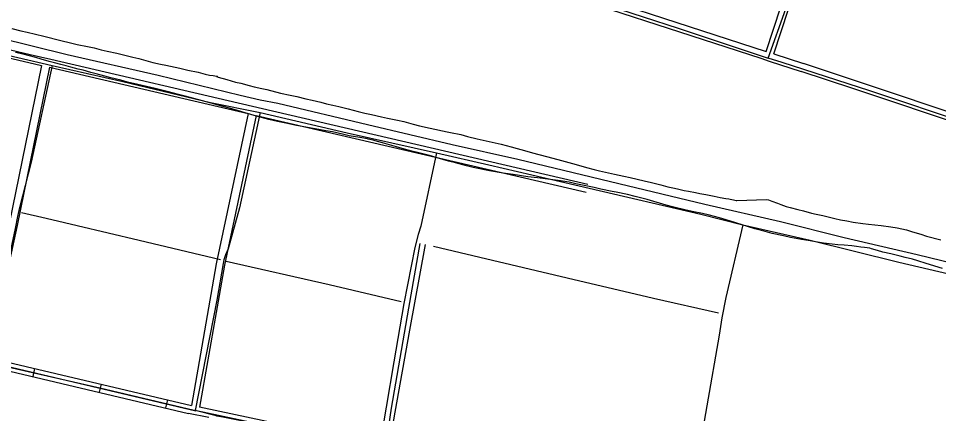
# Model space of a CAD drawing. Extents: x 3361039 to 3398939, y 576572 to 602007.
# Drawn here: x 3370968 to 3374341, y 592618 to 594068 of the extents above; entities that cross this region are included whole.
import ezdxf

# ---------------------------------------------------------------- set-up
doc = ezdxf.new("R2010")
doc.units = 0
for name, color, linetype in [('V-DTCH-CNTR', 7, 'Continuous'), ('V-ROAD-CNTR', 7, 'Continuous'), ('V-SITE-VEGE', 7, 'Continuous'), ('V-TOPO-SHOR', 7, 'Continuous')]:
    doc.layers.add(name, color=color, linetype=linetype)

msp = doc.modelspace()

# ---------------------------------------------------------------- linework, layer by layer
at = {"layer": 'V-DTCH-CNTR'}
for points in [[(3374615.8, 593616.7), (3374454.1, 593679.6), (3374088.4, 593801.5), (3373767.5, 593905.4), (3373715.8, 593921.4), (3373780.2, 594102.1), (3373800.9, 594162.6), (3373868.1, 594365.9), (3373945.6, 594580.7), (3373952.7, 594599.6)], [(3371880.3, 594522.5), (3372265.7, 594395.7), (3372726, 594246.7), (3372798.5, 594220.5), (3372830.9, 594208.8), (3372848.3, 594202.5), (3373129.1, 594115.1), (3373386.7, 594032), (3373715.8, 593921.4)], [(3370351, 594065.4), (3370653.7, 593996.3), (3370965.2, 593923.7), (3371091.7, 593895.1), (3371014.1, 593540), (3370971.6, 593373.4), (3370964, 593341.5), (3370955.6, 593297.2), (3370905.2, 593056.4), (3370853.1, 592805.9)], [(3371091.7, 593895.1), (3371350.1, 593835.8), (3371671.8, 593759.1), (3371853.5, 593722), (3371778, 593373), (3371736.3, 593222.7), (3371727.3, 593200.3), (3371721.1, 593182), (3371719, 593168.4), (3371695, 593033.6), (3371615.2, 592629)], [(3371853.5, 593722), (3372173.1, 593647.3), (3372500.3, 593574), (3372442.3, 593305.3), (3372432.6, 593275.4), (3372420.7, 593227.8), (3372380.1, 593022.3), (3372343.5, 592807.3), (3372287.9, 592475.5)], [(3372500.3, 593574), (3372692.1, 593530), (3373060.1, 593444.9), (3373468.8, 593350), (3373623.2, 593310.3), (3373561.1, 593044.4), (3373546.4, 592969.5), (3373535.8, 592906.3), (3373491.5, 592647), (3373424.6, 592259.9), (3373419.7, 592240.2), (3373403.5, 592210.3)], [(3373623.2, 593310.3), (3373869.4, 593254.5), (3374194.5, 593173.6), (3374561.8, 593087.8), (3374967.8, 592994.3), (3374895.7, 592753), (3374817.2, 592489.2), (3374715.9, 592152.6), (3374653.6, 591960.2)], [(3372322.5, 592468.1), (3372348.5, 592623.2), (3372402.6, 592924.6), (3372459.5, 593238.3)], [(3371611.7, 592629.9), (3371266.9, 592710.8), (3371019.3, 592768), (3370853.1, 592805.9)], [(3372225.9, 592490.9), (3371966.1, 592555), (3371717.5, 592604.6), (3371695.3, 592609), (3371693.1, 592609.5), (3371615.2, 592629), (3371611.7, 592629.9)]]:
    msp.add_lwpolyline(points, dxfattribs=at)
at = {"layer": 'V-ROAD-CNTR'}
for p, q in [((3371027.4, 592783.3), (3371020.5, 592754.1)), ((3371270.7, 592725.8), (3371263.8, 592696.6)), ((3371514, 592668.2), (3371507.1, 592639.1))]:
    msp.add_line(p, q, dxfattribs=at)
for points in [[(3373708.6, 593946.4), (3373922, 594599.2)], [(3373737.1, 593937.1), (3373950.5, 594589.8)], [(3372813.3, 594238.1), (3373708.6, 593946.4)], [(3372798.5, 594211.4), (3373688.6, 593921.4)], [(3365132.6, 594145), (3365748.6, 594000.7), (3367002.3, 593708.1), (3368650.3, 593330.2), (3371618.8, 592628)], [(3370345.6, 594090.5), (3370731.6, 594000.8), (3371011.5, 593935.6)], [(3370343, 594060.4), (3370724.8, 593971.6), (3371052.3, 593895.3)], [(3371011.5, 593935.6), (3371086.4, 593918.2)], [(3371086.4, 593918.2), (3371862.8, 593737.2)], [(3373688.6, 593921.4), (3373720.1, 593911.1)], [(3373737.1, 593937.1), (3373846, 593901.6)], [(3371052.3, 593895.3), (3370933.6, 593313.7), (3370835.3, 592866.5), (3370835, 592828.8)], [(3371081.5, 593888.5), (3370963, 593307.4), (3370865.3, 592863.2), (3370865, 592821.8)], [(3371081.5, 593888.5), (3371810.2, 593718.7)], [(3373720.1, 593911.1), (3373836.7, 593873.1)], [(3374573.9, 593653.9), (3374471.2, 593692.6), (3374036, 593838.5), (3373846, 593901.6)], [(3374559.6, 593627.3), (3374461.2, 593664.3), (3374026.7, 593809.9), (3373836.7, 593873.1)], [(3371810.2, 593718.7), (3371693.2, 593167.9), (3371602.5, 592647.3)], [(3371862.8, 593737.2), (3373055.4, 593459.3)], [(3371839.4, 593711.9), (3371722.7, 593162.2), (3371631.9, 592641.1)], [(3371839.4, 593711.9), (3373048.6, 593430.1)], [(3370636.1, 592845.1), (3371591.9, 592619)], [(3370865, 592821.8), (3371602.5, 592647.3)], [(3372394.8, 592478.6), (3371631.9, 592641.1)], [(3371665.3, 592603.4), (3371591.9, 592619)], [(3372391.7, 592463.9), (3371621, 592628.1)]]:
    msp.add_lwpolyline(points, dxfattribs=at)
at = {"layer": 'V-SITE-VEGE'}
for p, q in [((3370944.3, 594030.6), (3370977.2, 594022.4)), ((3370977.2, 594022.4), (3370999.7, 594017.4)), ((3370999.7, 594017.4), (3371060.7, 594002.6)), ((3371060.7, 594002.6), (3371123, 593987)), ((3371123, 593987), (3371158.7, 593977.5)), ((3371158.7, 593977.5), (3371183.6, 593972.2)), ((3371183.6, 593972.2), (3371220.9, 593963.9)), ((3371220.9, 593963.9), (3371245.8, 593959)), ((3371245.8, 593959), (3371271.1, 593952.8)), ((3371271.1, 593952.8), (3371293.6, 593947.8)), ((3370985.6, 593935.9), (3370957.4, 593942.1)), ((3371004, 593931), (3370985.6, 593935.9)), ((3371031.7, 593924), (3371004, 593931)), ((3371051.4, 593918.2), (3371031.7, 593924)), ((3371080.3, 593909.6), (3371051.4, 593918.2)), ((3371293.6, 593947.8), (3371329, 593939.6)), ((3371329, 593939.6), (3371386.8, 593925.2)), ((3371386.8, 593925.2), (3371408.9, 593919.9)), ((3371408.9, 593919.9), (3371460.2, 593905.9)), ((3371100, 593904.3), (3371080.3, 593909.6)), ((3371123.7, 593898.5), (3371100, 593904.3)), ((3371142.5, 593893.2), (3371123.7, 593898.5)), ((3371160.6, 593888.7), (3371142.5, 593893.2)), ((3371187.1, 593881.7), (3371160.6, 593888.7)), ((3371460.2, 593905.9), (3371489.2, 593899.3)), ((3371489.2, 593899.3), (3371508.8, 593896)), ((3371508.8, 593896), (3371559.8, 593884.8)), ((3371559.8, 593884.8), (3371589.2, 593877.4)), ((3371204.8, 593877.2), (3371187.1, 593881.7)), ((3371233.3, 593869.4), (3371204.8, 593877.2)), ((3371252.5, 593864.4), (3371233.3, 593869.4)), ((3371285.1, 593855.4), (3371252.5, 593864.4)), ((3371307.1, 593849.7), (3371285.1, 593855.4)), ((3371342.9, 593840.6), (3371307.1, 593849.7)), ((3371589.2, 593877.4), (3371626.5, 593870.4)), ((3371626.5, 593870.4), (3371652.2, 593863.4)), ((3371652.2, 593863.4), (3371667.9, 593859.7)), ((3371667.9, 593859.7), (3371681.5, 593857.6)), ((3371681.5, 593857.6), (3371694, 593855.1)), ((3371694, 593855.1), (3371697.6, 593854.3)), ((3371697.6, 593854.3), (3371694, 593853.9)), ((3371694, 593853.9), (3371700.4, 593852.3)), ((3371700.4, 593852.3), (3371732.1, 593842.9)), ((3371367.4, 593834), (3371342.9, 593840.6)), ((3371405.9, 593824.6), (3371367.4, 593834)), ((3371469, 593810.2), (3371405.9, 593824.6)), ((3371732.1, 593842.9), (3371764.2, 593834.2)), ((3371764.2, 593834.2), (3371783.1, 593830.1)), ((3371783.1, 593830.1), (3371813.2, 593821.9)), ((3371813.2, 593821.9), (3371832.1, 593817)), ((3371832.1, 593817), (3371859.8, 593810.4)), ((3371493.5, 593804.4), (3371469, 593810.2)), ((3371518.3, 593797.8), (3371493.5, 593804.4)), ((3371554.5, 593788), (3371518.3, 593797.8)), ((3371578.6, 593781.8), (3371554.5, 593788)), ((3371859.8, 593810.4), (3371878.7, 593806.3)), ((3371878.7, 593806.3), (3371928.8, 593793.5)), ((3371928.8, 593793.5), (3371963.8, 593786.1)), ((3371963.8, 593786.1), (3371988.3, 593780.7)), ((3371674.5, 593756.3), (3371578.6, 593781.8)), ((3371700.6, 593749.8), (3371674.5, 593756.3)), ((3371742, 593738.3), (3371700.6, 593749.8)), ((3371988.3, 593780.7), (3372022, 593772.5)), ((3372022, 593772.5), (3372044.5, 593767.1)), ((3372044.5, 593767.1), (3372076.6, 593759.7)), ((3372076.6, 593759.7), (3372097.5, 593754.4)), ((3372097.5, 593754.4), (3372120, 593749.4)), ((3372120, 593749.4), (3372142.1, 593744.1)), ((3371770.5, 593730.1), (3371742, 593738.3)), ((3371798.6, 593721.5), (3371770.5, 593730.1)), ((3371841.1, 593708.8), (3371798.6, 593721.5)), ((3372142.1, 593744.1), (3372177, 593735.4)), ((3372177, 593735.4), (3372213.5, 593725.6)), ((3372213.5, 593725.6), (3372237.2, 593719.4)), ((3372237.2, 593719.4), (3372261.7, 593714.5)), ((3371885.7, 593696.5), (3371841.1, 593708.8)), ((3371917.4, 593689.8), (3371885.7, 593696.5)), ((3371948.7, 593682.8), (3371917.4, 593689.8)), ((3371980.9, 593675.8), (3371948.7, 593682.8)), ((3372261.7, 593714.5), (3372298.3, 593706.6)), ((3372298.3, 593706.6), (3372320.8, 593702.1)), ((3372320.8, 593702.1), (3372357.3, 593693.8)), ((3372357.3, 593693.8), (3372381, 593688.9)), ((3372381, 593688.9), (3372414.7, 593679.4)), ((3372027.1, 593667.1), (3371980.9, 593675.8)), ((3372056, 593662.9), (3372027.1, 593667.1)), ((3372095.3, 593655.5), (3372056, 593662.9)), ((3372119.4, 593651.3), (3372095.3, 593655.5)), ((3372155.6, 593643.1), (3372119.4, 593651.3)), ((3372414.7, 593679.4), (3372438, 593673.7)), ((3372438, 593673.7), (3372477, 593665)), ((3372477, 593665), (3372539.6, 593651.4)), ((3372539.6, 593651.4), (3372552.1, 593648.9)), ((3372552.1, 593648.9), (3372589, 593641.1)), ((3372179.7, 593637.3), (3372155.6, 593643.1)), ((3372219, 593630.3), (3372179.7, 593637.3)), ((3372247.2, 593626.1), (3372219, 593630.3)), ((3372250, 593624.9), (3372247.2, 593626.1)), ((3372268, 593620.3), (3372250, 593624.9)), ((3372276.1, 593617.9), (3372268, 593620.3)), ((3372302.6, 593610.5), (3372276.1, 593617.9)), ((3372589, 593641.1), (3372613.9, 593634.5)), ((3372613.9, 593634.5), (3372649.6, 593626.3)), ((3372649.6, 593626.3), (3372737.2, 593606.5)), ((3372353.2, 593597), (3372302.6, 593610.5)), ((3372374.4, 593590.8), (3372353.2, 593597)), ((3372409.4, 593581), (3372374.4, 593590.8)), ((3372435.1, 593574), (3372409.4, 593581)), ((3372737.2, 593606.5), (3372774.5, 593596.6)), ((3372774.5, 593596.6), (3372831.9, 593580.2)), ((3372831.9, 593580.2), (3372852.4, 593574.5)), ((3372475.2, 593564.1), (3372435.1, 593574)), ((3372503.3, 593555.9), (3372475.2, 593564.1)), ((3372544.6, 593544.4), (3372503.3, 593555.9)), ((3372852.4, 593574.5), (3372903, 593561.3)), ((3372903, 593561.3), (3372944.8, 593549.8)), ((3372944.8, 593549.8), (3372999.4, 593535.1)), ((3372569.9, 593537.4), (3372544.6, 593544.4)), ((3372609.7, 593526.8), (3372569.9, 593537.4)), ((3372635, 593521), (3372609.7, 593526.8)), ((3372695.2, 593508.6), (3372635, 593521)), ((3372999.4, 593535.1), (3373029.5, 593526.4)), ((3373029.5, 593526.4), (3373049.9, 593520.7)), ((3373049.9, 593520.7), (3373078.4, 593512.9)), ((3373078.4, 593512.9), (3373098.1, 593508.4)), ((3372745, 593499.9), (3372695.2, 593508.6)), ((3372781.6, 593494.9), (3372745, 593499.9)), ((3372835, 593486.5), (3372781.6, 593494.9)), ((3372870, 593482.3), (3372835, 593486.5)), ((3372946.7, 593473.4), (3372870, 593482.3)), ((3373098.1, 593508.4), (3373130.6, 593501.4)), ((3373130.6, 593501.4), (3373152.7, 593496)), ((3373152.7, 593496), (3373186.9, 593488.6)), ((3373186.9, 593488.6), (3373209.8, 593484)), ((3373209.8, 593484), (3373261.1, 593471.3)), ((3372986.5, 593466.4), (3372946.7, 593473.4)), ((3373011.4, 593461), (3372986.5, 593466.4)), ((3373041.1, 593454.4), (3373011.4, 593461)), ((3373078.1, 593447), (3373041.1, 593454.4)), ((3373102.6, 593441.2), (3373078.1, 593447)), ((3373261.1, 593471.3), (3373288.5, 593465.1)), ((3373288.5, 593465.1), (3373322.6, 593456.5)), ((3373322.6, 593456.5), (3373348.7, 593450.3)), ((3373348.7, 593450.3), (3373366.8, 593446.6)), ((3373366.8, 593446.6), (3373383.2, 593442.4)), ((3373144.3, 593432.5), (3373102.6, 593441.2)), ((3373158.8, 593430), (3373144.3, 593432.5)), ((3373200.2, 593421.4), (3373158.8, 593430)), ((3373228.7, 593414.8), (3373200.2, 593421.4)), ((3373272, 593403.3), (3373228.7, 593414.8)), ((3373383.2, 593442.4), (3373407.7, 593436.7)), ((3373407.7, 593436.7), (3373424.6, 593433.8)), ((3373424.6, 593433.8), (3373449.9, 593429.2)), ((3373449.9, 593429.2), (3373465.6, 593425.5)), ((3373465.6, 593425.5), (3373487.2, 593421)), ((3373487.2, 593421), (3373517.8, 593415.2)), ((3373517.8, 593415.2), (3373529.4, 593413.5)), ((3373529.4, 593413.5), (3373540.3, 593411)), ((3373341.9, 593382.8), (3373272, 593403.3)), ((3373370, 593375), (3373341.9, 593382.8)), ((3373540.3, 593411), (3373561.1, 593406.9)), ((3373561.1, 593406.9), (3373572, 593405.2)), ((3373572, 593405.2), (3373576.4, 593404.4)), ((3373576.4, 593404.4), (3373583.2, 593402.7)), ((3373583.2, 593402.7), (3373588.9, 593401.5)), ((3373588.9, 593401.5), (3373598.1, 593400.2)), ((3373598.1, 593400.2), (3373601.3, 593400.2)), ((3373601.3, 593400.2), (3373710.3, 593402.8)), ((3373710.3, 593402.8), (3373717.1, 593402)), ((3373717.1, 593402), (3373729.6, 593396.7)), ((3373729.6, 593396.7), (3373750, 593389.7)), ((3373750, 593389.7), (3373762.9, 593385.2)), ((3373762.9, 593385.2), (3373781.7, 593377.5)), ((3373781.7, 593377.5), (3373796.6, 593373.4)), ((3373410.1, 593365.1), (3373370, 593375)), ((3373437, 593358.9), (3373410.1, 593365.1)), ((3373475.6, 593351.5), (3373437, 593358.9)), ((3373500.5, 593345.7), (3373475.6, 593351.5)), ((3373537.4, 593335.8), (3373500.5, 593345.7)), ((3373796.6, 593373.4), (3373824.7, 593366.4)), ((3373824.7, 593366.4), (3373845.2, 593361.5)), ((3373845.2, 593361.5), (3373875.3, 593353.7)), ((3373875.3, 593353.7), (3373891.7, 593349.6)), ((3373891.7, 593349.6), (3373915.8, 593344.6)), ((3373915.8, 593344.6), (3373960.4, 593333.5)), ((3373562.3, 593328.9), (3373537.4, 593335.8)), ((3373598, 593317.8), (3373562.3, 593328.9)), ((3373643.4, 593302.7), (3373598, 593317.8)), ((3373960.4, 593333.5), (3373980.9, 593328.6)), ((3373980.9, 593328.6), (3374004.2, 593324.8)), ((3374004.2, 593324.8), (3374027.5, 593320.7)), ((3374027.5, 593320.7), (3374062.4, 593315.6)), ((3374062.4, 593315.6), (3374083.7, 593312.7)), ((3374083.7, 593312.7), (3374106.6, 593310.6)), ((3374106.6, 593310.6), (3374129.9, 593308)), ((3373666.7, 593295.7), (3373643.4, 593302.7)), ((3373704.8, 593285.5), (3373666.7, 593295.7)), ((3373730.9, 593278.9), (3373704.8, 593285.5)), ((3373771.9, 593269.8), (3373730.9, 593278.9)), ((3374129.9, 593308), (3374166.1, 593303.4)), ((3374166.1, 593303.4), (3374189.4, 593299.2)), ((3374189.4, 593299.2), (3374223.5, 593291.8)), ((3374223.5, 593291.8), (3374245.2, 593284.9)), ((3374245.2, 593284.9), (3374275.7, 593275.8)), ((3373798.4, 593264.4), (3373771.9, 593269.8)), ((3373837.7, 593257), (3373798.4, 593264.4)), ((3373862.7, 593252.8), (3373837.7, 593257)), ((3373896.8, 593246.6), (3373862.7, 593252.8)), ((3373918.9, 593243.3), (3373896.8, 593246.6)), ((3373950.2, 593239.1), (3373918.9, 593243.3)), ((3374275.7, 593275.8), (3374296.2, 593268.9)), ((3374296.2, 593268.9), (3374349.2, 593255.7)), ((3373971.1, 593236.5), (3373950.2, 593239.1)), ((3373994.4, 593235.6), (3373971.1, 593236.5)), ((3374022.6, 593233), (3373994.4, 593235.6)), ((3374039.4, 593231.3), (3374022.6, 593233)), ((3374055.5, 593228.8), (3374039.4, 593231.3)), ((3374069.2, 593227.1), (3374055.5, 593228.8)), ((3374088.5, 593224.2), (3374069.2, 593227.1)), ((3374094.5, 593222.6), (3374088.5, 593224.2)), ((3374116.6, 593216), (3374094.5, 593222.6)), ((3374136.6, 593210.7), (3374116.6, 593216)), ((3374165.9, 593203.7), (3374136.6, 593210.7)), ((3374200.1, 593195), (3374165.9, 593203.7)), ((3374217.7, 593190.9), (3374200.1, 593195)), ((3374245, 593183.9), (3374217.7, 593190.9)), ((3374264.3, 593178.2), (3374245, 593183.9)), ((3374294.8, 593168.4), (3374264.3, 593178.2)), ((3374354.6, 593150.4), (3374294.8, 593168.4))]:
    msp.add_line(p, q, dxfattribs=at)
at = {"layer": 'V-TOPO-SHOR'}
for points in [[(3374493.2, 593144), (3374262, 593199.8), (3373994.7, 593263.2), (3373760.8, 593321.1), (3373483.3, 593384.6), (3373168.4, 593460.6), (3372798.4, 593549.8), (3372557.6, 593604.3), (3372247.5, 593676.8), (3371919, 593755.6), (3371854.3, 593767.5), (3371780.9, 593785), (3371480.3, 593857.5), (3371146.3, 593934.2), (3370765.5, 594027.6)], [(3371708.7, 593182.3), (3371410.8, 593253.4), (3371070.1, 593333.7), (3370979, 593354.6)], [(3372439.8, 593241.6), (3372397.6, 593004.8), (3372333.6, 592638.1), (3372311.7, 592489.1)], [(3373534.1, 592986.2), (3373296.1, 593040), (3372979.8, 593114.6), (3372659.5, 593190), (3372489.5, 593230.4)], [(3372370.5, 593027.4), (3372106.6, 593090.2), (3371729.8, 593176.1)]]:
    msp.add_lwpolyline(points, dxfattribs=at)

doc.saveas('drawing.dxf')
